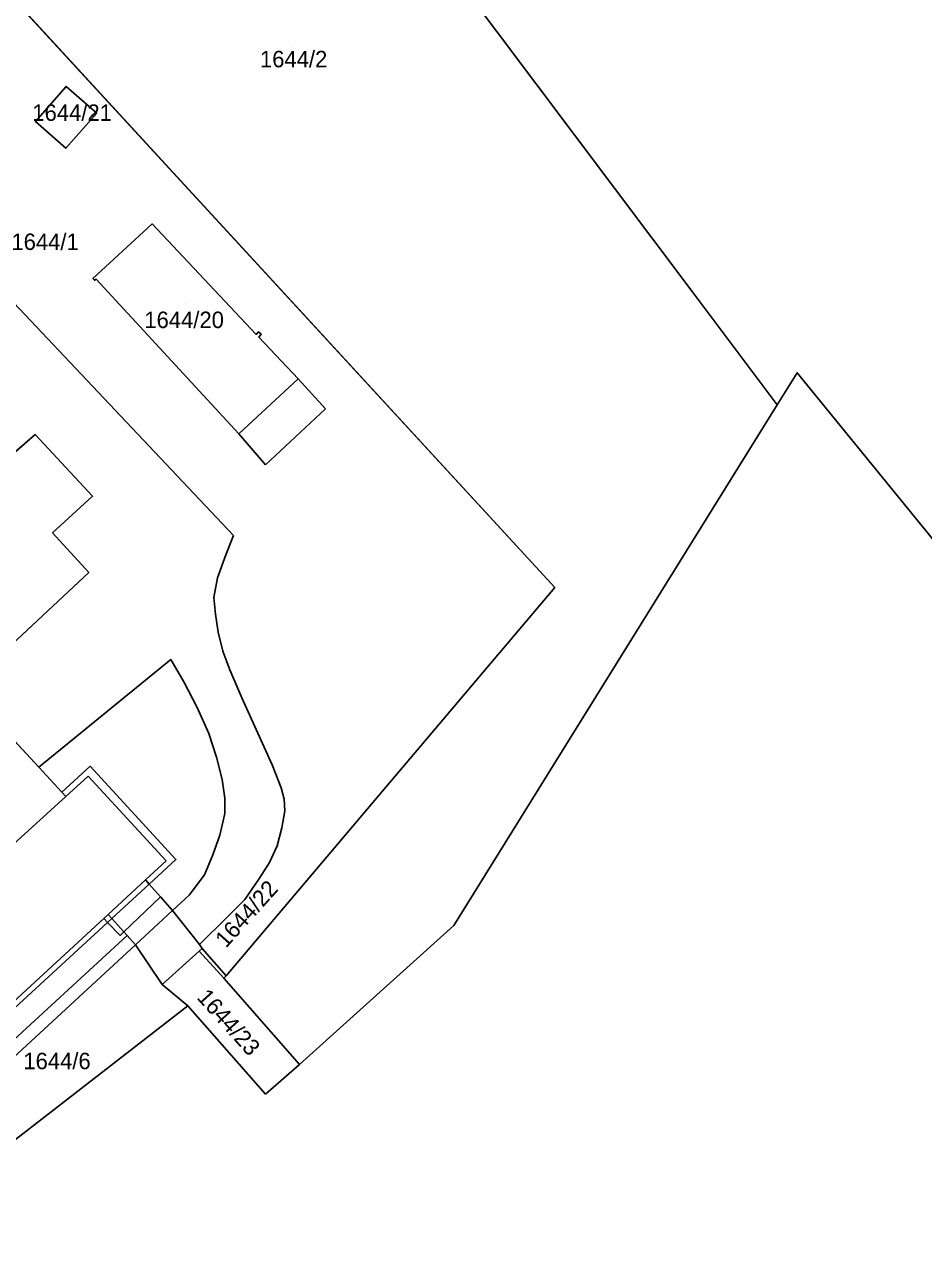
# Model space of a CAD drawing. Extents: x -263943 to -261149, y -1236934 to -1230686.
# Drawn here: x -262091.4 to -261982.1, y -1236412.4 to -1236264.7 of the extents above; entities that cross this region are included whole.
import ezdxf

# ---------------------------------------------------------------- set-up
doc = ezdxf.new("R2010")
doc.units = 0
for name, color, linetype in [('body_kn', 7, 'Continuous'), ('kladpar_druhypozemkov', 7, 'Continuous'), ('kladpar_hranice', 7, 'Continuous'), ('kladpar_parcelnecisla', 7, 'Continuous'), ('kladpar_plochy', 7, 'Continuous'), ('kladpar_sipky', 7, 'Continuous'), ('zappar_hrandruhpozemk', 7, 'Continuous'), ('zuob_linie', 7, 'Continuous'), ('zuob_plochy', 7, 'Continuous')]:
    doc.layers.add(name, color=color, linetype=linetype)

msp = doc.modelspace()

# ---------------------------------------------------------------- linework, layer by layer
at = {"layer": 'body_kn'}
for p, q in [((-262086.3, -1236272.24), (-262086.3, -1236272.24)), ((-262086.3, -1236272.24), (-262086.3, -1236272.24)), ((-262082.59, -1236275.5), (-262082.59, -1236275.5)), ((-262090.04, -1236276.5), (-262090.04, -1236276.5)), ((-262086.33, -1236279.76), (-262086.33, -1236279.76)), ((-262075.85, -1236288.95), (-262075.85, -1236288.95)), ((-262083.05, -1236295.59), (-262083.05, -1236295.59)), ((-262082.86, -1236295.79), (-262082.86, -1236295.79)), ((-262082.66, -1236295.67), (-262082.66, -1236295.67)), ((-262010.25, -1236297.17), (-262010.25, -1236297.17)), ((-262063.21, -1236302.38), (-262063.21, -1236302.38)), ((-262062.93, -1236302.07), (-262062.93, -1236302.07)), ((-262062.6, -1236302.37), (-262062.6, -1236302.37)), ((-262062.9, -1236302.71), (-262062.9, -1236302.71)), ((-262062.9, -1236302.71), (-262062.9, -1236302.71)), ((-261997.47, -1236307.04), (-261997.47, -1236307.04)), ((-262058.12, -1236307.8), (-262058.12, -1236307.8)), ((-262058.12, -1236307.8), (-262058.12, -1236307.8)), ((-262054.79, -1236311.44), (-262054.79, -1236311.44)), ((-261999.9, -1236310.95), (-261999.9, -1236310.95)), ((-262065.31, -1236314.46), (-262065.31, -1236314.46)), ((-262090.08, -1236314.54), (-262090.08, -1236314.54)), ((-262062.09, -1236318.24), (-262062.09, -1236318.24)), ((-262083.09, -1236322.06), (-262083.09, -1236322.06)), ((-261984.07, -1236323.49), (-261984.07, -1236323.49)), ((-262087.95, -1236326.5), (-262087.95, -1236326.5)), ((-262065.96, -1236326.8), (-262065.96, -1236326.8)), ((-262066.89, -1236329.17), (-262066.89, -1236329.17)), ((-262083.55, -1236331.31), (-262083.55, -1236331.31)), ((-262067.91, -1236331.97), (-262067.91, -1236331.97)), ((-262026.93, -1236333.15), (-262026.93, -1236333.15)), ((-262068.34, -1236334.34), (-262068.34, -1236334.34)), ((-262068.17, -1236336.38), (-262068.17, -1236336.38)), ((-262067.84, -1236338.58), (-262067.84, -1236338.58)), ((-262067.25, -1236340.87), (-262067.25, -1236340.87)), ((-262073.6, -1236341.88), (-262073.6, -1236341.88)), ((-262066.4, -1236343.16), (-262066.4, -1236343.16)), ((-262072, -1236344.59), (-262072, -1236344.59)), ((-262064.97, -1236346.55), (-262064.97, -1236346.55)), ((-262070.39, -1236347.73), (-262070.39, -1236347.73)), ((-262068.96, -1236350.87), (-262068.96, -1236350.87)), ((-262068.03, -1236353.75), (-262068.03, -1236353.75)), ((-262089.63, -1236354.99), (-262089.63, -1236354.99)), ((-262089.63, -1236354.99), (-262089.63, -1236354.99)), ((-262083.38, -1236354.87), (-262083.38, -1236354.87)), ((-262061.25, -1236354.7), (-262061.25, -1236354.7)), ((-262083.64, -1236356.05), (-262083.64, -1236356.05)), ((-262067.35, -1236356.46), (-262067.35, -1236356.46)), ((-262086.83, -1236358.01), (-262086.83, -1236358.01)), ((-262086.35, -1236358.52), (-262086.35, -1236358.52)), ((-262086.35, -1236358.52), (-262086.35, -1236358.52)), ((-262067.02, -1236358.75), (-262067.02, -1236358.75)), ((-262060.16, -1236357.49), (-262060.16, -1236357.49)), ((-262059.82, -1236358.85), (-262059.82, -1236358.85)), ((-262067.02, -1236360.62), (-262067.02, -1236360.62)), ((-262059.74, -1236360.29), (-262059.74, -1236360.29)), ((-262060.08, -1236362.33), (-262060.08, -1236362.33)), ((-262067.62, -1236363.24), (-262067.62, -1236363.24)), ((-262060.67, -1236364.53), (-262060.67, -1236364.53)), ((-262068.47, -1236365.62), (-262068.47, -1236365.62)), ((-262074.14, -1236366.37), (-262074.14, -1236366.37)), ((-262072.96, -1236366.2), (-262072.96, -1236366.2)), ((-262061.61, -1236366.56), (-262061.61, -1236366.56)), ((-262076.65, -1236368.68), (-262076.65, -1236368.68)), ((-262076.65, -1236368.68), (-262076.65, -1236368.68)), ((-262069.49, -1236368.07), (-262069.49, -1236368.07)), ((-262062.88, -1236368.59), (-262062.88, -1236368.59)), ((-262076.21, -1236369.18), (-262076.21, -1236369.18)), ((-262076.21, -1236369.18), (-262076.21, -1236369.18)), ((-262071.35, -1236370.53), (-262071.35, -1236370.53)), ((-262074.82, -1236370.75), (-262074.82, -1236370.75)), ((-262074.82, -1236370.75), (-262074.82, -1236370.75)), ((-262064.58, -1236371.05), (-262064.58, -1236371.05)), ((-262081.72, -1236373.36), (-262081.72, -1236373.36)), ((-262081.72, -1236373.36), (-262081.72, -1236373.36)), ((-262081.19, -1236372.87), (-262081.19, -1236372.87)), ((-262080.75, -1236373.36), (-262080.75, -1236373.36)), ((-262073.36, -1236372.39), (-262073.36, -1236372.39)), ((-262073.36, -1236372.39), (-262073.36, -1236372.39)), ((-262066.78, -1236373.25), (-262066.78, -1236373.25)), ((-262081.27, -1236373.84), (-262081.27, -1236373.84)), ((-262079.28, -1236374.99), (-262079.28, -1236374.99)), ((-262079.28, -1236374.99), (-262079.28, -1236374.99)), ((-262039.21, -1236374.23), (-262039.21, -1236374.23)), ((-262079.74, -1236375.43), (-262079.74, -1236375.43)), ((-262078.89, -1236375.43), (-262078.89, -1236375.43)), ((-262077.88, -1236376.55), (-262077.88, -1236376.55)), ((-262070.12, -1236377.32), (-262070.12, -1236377.32)), ((-262070.1, -1236376.53), (-262070.1, -1236376.53)), ((-262070.1, -1236376.53), (-262070.1, -1236376.53)), ((-262069.79, -1236377.02), (-262069.79, -1236377.02)), ((-262069.79, -1236377.02), (-262069.79, -1236377.02)), ((-262067.15, -1236380.61), (-262067.15, -1236380.61)), ((-262067.15, -1236380.61), (-262067.15, -1236380.61)), ((-262066.86, -1236380.34), (-262066.86, -1236380.34)), ((-262074.63, -1236381.37), (-262074.63, -1236381.37)), ((-262074.63, -1236381.37), (-262074.63, -1236381.37)), ((-262071.51, -1236383.99), (-262071.51, -1236383.99)), ((-262071.51, -1236383.99), (-262071.51, -1236383.99)), ((-262057.96, -1236391.09), (-262057.96, -1236391.09)), ((-262062.06, -1236394.71), (-262062.06, -1236394.71))]:
    msp.add_line(p, q, dxfattribs=at)
at = {"layer": 'kladpar_druhypozemkov'}
for p, q in [((-262058.84, -1236267.47), (-262058.84, -1236267.47)), ((-262086.21, -1236274.07), (-262086.21, -1236274.07)), ((-262089.22, -1236290.02), (-262089.22, -1236290.02)), ((-262071.63, -1236298.61), (-262071.63, -1236298.61)), ((-262068.61, -1236378.68), (-262068.61, -1236378.68)), ((-262065.04, -1236385.58), (-262065.04, -1236385.58)), ((-262087.16, -1236389.93), (-262087.16, -1236389.93))]:
    msp.add_line(p, q, dxfattribs=at)
at = {"layer": 'kladpar_hranice'}
msp.add_line((-262069.79, -1236377.02), (-262070.1, -1236376.53), dxfattribs=at)
for points in [[(-262067.15, -1236380.61), (-262066.86, -1236380.34), (-262026.93, -1236333.15), (-262125.68, -1236225.76), (-262093.6, -1236197.87), (-262086.23, -1236196.03), (-262010.25, -1236297.17), (-261999.9, -1236310.95), (-262039.21, -1236374.23), (-262057.96, -1236391.09), (-262067.15, -1236380.61)], [(-262125.68, -1236225.76), (-262026.93, -1236333.15), (-262066.86, -1236380.34), (-262069.79, -1236377.02)], [(-262086.33, -1236279.76), (-262082.59, -1236275.5), (-262086.3, -1236272.24), (-262090.04, -1236276.5), (-262086.33, -1236279.76)], [(-262086.3, -1236272.24), (-262082.59, -1236275.5), (-262086.33, -1236279.76), (-262090.04, -1236276.5), (-262086.3, -1236272.24)], [(-262062.6, -1236302.37), (-262062.93, -1236302.07), (-262063.21, -1236302.38), (-262075.85, -1236288.95), (-262083.05, -1236295.59), (-262082.86, -1236295.79), (-262082.66, -1236295.67), (-262065.31, -1236314.46), (-262058.12, -1236307.8), (-262062.9, -1236302.71), (-262062.6, -1236302.37)], [(-262062.9, -1236302.71), (-262058.12, -1236307.8), (-262065.31, -1236314.46), (-262082.66, -1236295.67), (-262082.86, -1236295.79), (-262083.05, -1236295.59), (-262075.85, -1236288.95), (-262063.21, -1236302.38), (-262062.93, -1236302.07), (-262062.6, -1236302.37), (-262062.9, -1236302.71)], [(-262095.06, -1236318.89), (-262090.08, -1236314.54), (-262083.09, -1236322.06), (-262087.95, -1236326.5), (-262083.55, -1236331.31), (-262098.57, -1236345.35), (-262089.63, -1236354.99), (-262086.83, -1236358.01), (-262086.35, -1236358.52), (-262094.56, -1236366.01), (-262094.91, -1236365.63), (-262095.03, -1236365.49), (-262103.27, -1236356.56), (-262106.67, -1236352.87), (-262110.67, -1236356.65), (-262135.8, -1236329.94), (-262108.33, -1236304.68), (-262107.51, -1236305.55), (-262105.55, -1236307.63), (-262095.06, -1236318.89)], [(-262070.1, -1236376.53), (-262073.36, -1236372.39), (-262074.82, -1236370.75), (-262076.21, -1236369.18), (-262072.96, -1236366.2), (-262083.38, -1236354.87), (-262086.83, -1236358.01), (-262089.63, -1236354.99), (-262098.57, -1236345.35), (-262083.55, -1236331.31), (-262087.95, -1236326.5), (-262083.09, -1236322.06), (-262090.08, -1236314.54), (-262095.06, -1236318.89)], [(-262094.56, -1236366.01), (-262086.35, -1236358.52), (-262086.83, -1236358.01), (-262083.38, -1236354.87), (-262072.96, -1236366.2), (-262076.21, -1236369.18), (-262074.82, -1236370.75), (-262079.28, -1236374.99), (-262079.74, -1236375.43), (-262081.27, -1236373.84), (-262098.73, -1236389.89), (-262098.98, -1236389.55), (-262108.22, -1236397.75), (-262117.19, -1236388.07), (-262108.06, -1236379.64), (-262109.18, -1236378.4), (-262095.61, -1236366.02), (-262095.03, -1236365.49), (-262094.91, -1236365.63), (-262094.56, -1236366.01)], [(-262074.82, -1236370.75), (-262073.36, -1236372.39), (-262070.1, -1236376.53), (-262069.79, -1236377.02), (-262070.12, -1236377.32), (-262074.63, -1236381.37), (-262071.51, -1236383.99), (-262108.21, -1236412.4), (-262113.91, -1236408.33), (-262120.42, -1236403.75), (-262113.65, -1236402.4), (-262108.22, -1236397.75), (-262098.98, -1236389.55), (-262098.73, -1236389.89), (-262081.27, -1236373.84), (-262079.74, -1236375.43), (-262079.28, -1236374.99), (-262074.82, -1236370.75)], [(-262071.51, -1236383.99), (-262074.63, -1236381.37), (-262070.12, -1236377.32), (-262067.15, -1236380.61), (-262057.96, -1236391.09), (-262062.06, -1236394.71), (-262071.51, -1236383.99)], [(-262069.79, -1236377.02), (-262066.86, -1236380.34), (-262067.15, -1236380.61), (-262070.12, -1236377.32), (-262069.79, -1236377.02)]]:
    msp.add_lwpolyline(points, dxfattribs=at)
at = {"layer": 'kladpar_plochy'}
for p, q in [((-262125.68, -1236225.76), (-262026.93, -1236333.15)), ((-262086.3, -1236272.24), (-262090.04, -1236276.5)), ((-262082.59, -1236275.5), (-262086.3, -1236272.24)), ((-262086.33, -1236279.76), (-262082.59, -1236275.5)), ((-262090.04, -1236276.5), (-262086.33, -1236279.76)), ((-262075.85, -1236288.95), (-262083.05, -1236295.59)), ((-262063.21, -1236302.38), (-262075.85, -1236288.95)), ((-262083.05, -1236295.59), (-262082.86, -1236295.79)), ((-262082.86, -1236295.79), (-262082.66, -1236295.67)), ((-262082.66, -1236295.67), (-262065.31, -1236314.46)), ((-262062.93, -1236302.07), (-262063.21, -1236302.38)), ((-262062.6, -1236302.37), (-262062.93, -1236302.07)), ((-262062.9, -1236302.71), (-262062.6, -1236302.37)), ((-262058.12, -1236307.8), (-262062.9, -1236302.71)), ((-262065.31, -1236314.46), (-262058.12, -1236307.8)), ((-262090.08, -1236314.54), (-262095.06, -1236318.89)), ((-262083.09, -1236322.06), (-262090.08, -1236314.54)), ((-262087.95, -1236326.5), (-262083.09, -1236322.06)), ((-262083.55, -1236331.31), (-262087.95, -1236326.5)), ((-262098.57, -1236345.35), (-262083.55, -1236331.31)), ((-262026.93, -1236333.15), (-262066.86, -1236380.34)), ((-262089.63, -1236354.99), (-262098.57, -1236345.35)), ((-262086.83, -1236358.01), (-262089.63, -1236354.99)), ((-262083.38, -1236354.87), (-262086.83, -1236358.01)), ((-262072.96, -1236366.2), (-262083.38, -1236354.87)), ((-262076.21, -1236369.18), (-262072.96, -1236366.2)), ((-262074.82, -1236370.75), (-262076.21, -1236369.18)), ((-262073.36, -1236372.39), (-262074.82, -1236370.75)), ((-262070.1, -1236376.53), (-262073.36, -1236372.39)), ((-262069.79, -1236377.02), (-262070.1, -1236376.53)), ((-262066.86, -1236380.34), (-262069.79, -1236377.02))]:
    msp.add_line(p, q, dxfattribs=at)
for points in [[(-262067.15, -1236380.61), (-262066.86, -1236380.34), (-262026.93, -1236333.15), (-262125.68, -1236225.76), (-262093.6, -1236197.87), (-262086.23, -1236196.03), (-262010.25, -1236297.17), (-261999.9, -1236310.95), (-262039.21, -1236374.23), (-262057.96, -1236391.09)], [(-262086.3, -1236272.24), (-262082.59, -1236275.5), (-262086.33, -1236279.76), (-262090.04, -1236276.5)], [(-262062.9, -1236302.71), (-262058.12, -1236307.8), (-262065.31, -1236314.46), (-262082.66, -1236295.67), (-262082.86, -1236295.79), (-262083.05, -1236295.59), (-262075.85, -1236288.95), (-262063.21, -1236302.38), (-262062.93, -1236302.07), (-262062.6, -1236302.37)], [(-262095.06, -1236318.89), (-262090.08, -1236314.54), (-262083.09, -1236322.06), (-262087.95, -1236326.5), (-262083.55, -1236331.31), (-262098.57, -1236345.35), (-262089.63, -1236354.99), (-262086.83, -1236358.01), (-262086.35, -1236358.52), (-262094.56, -1236366.01), (-262094.91, -1236365.63), (-262095.03, -1236365.49), (-262103.27, -1236356.56), (-262106.67, -1236352.87), (-262110.67, -1236356.65), (-262135.8, -1236329.94), (-262108.33, -1236304.68), (-262107.51, -1236305.55), (-262105.55, -1236307.63)], [(-262094.56, -1236366.01), (-262086.35, -1236358.52), (-262086.83, -1236358.01), (-262083.38, -1236354.87), (-262072.96, -1236366.2), (-262076.21, -1236369.18), (-262074.82, -1236370.75), (-262079.28, -1236374.99), (-262079.74, -1236375.43), (-262081.27, -1236373.84), (-262098.73, -1236389.89), (-262098.98, -1236389.55), (-262108.22, -1236397.75), (-262117.19, -1236388.07), (-262108.06, -1236379.64), (-262109.18, -1236378.4), (-262095.61, -1236366.02), (-262095.03, -1236365.49), (-262094.91, -1236365.63)], [(-262074.82, -1236370.75), (-262073.36, -1236372.39), (-262070.1, -1236376.53), (-262069.79, -1236377.02), (-262070.12, -1236377.32), (-262074.63, -1236381.37), (-262071.51, -1236383.99), (-262108.21, -1236412.4), (-262113.91, -1236408.33), (-262120.42, -1236403.75), (-262113.65, -1236402.4), (-262108.22, -1236397.75), (-262098.98, -1236389.55), (-262098.73, -1236389.89), (-262081.27, -1236373.84), (-262079.74, -1236375.43), (-262079.28, -1236374.99)], [(-262071.51, -1236383.99), (-262074.63, -1236381.37), (-262070.12, -1236377.32), (-262067.15, -1236380.61), (-262057.96, -1236391.09), (-262062.06, -1236394.71)], [(-262069.79, -1236377.02), (-262066.86, -1236380.34), (-262067.15, -1236380.61), (-262070.12, -1236377.32)]]:
    msp.add_lwpolyline(points, close=True, dxfattribs=at)
at = {"layer": 'kladpar_sipky'}
msp.add_line((-262067.66, -1236379.91), (-262067.66, -1236379.91), dxfattribs=at)
at = {"layer": 'zappar_hrandruhpozemk'}
for p, q in [((-262065.96, -1236326.8), (-262105.87, -1236284.61)), ((-262058.12, -1236307.8), (-262054.79, -1236311.44)), ((-262054.79, -1236311.44), (-262062.09, -1236318.24)), ((-262062.09, -1236318.24), (-262065.31, -1236314.46)), ((-262061.25, -1236354.7), (-262064.97, -1236346.55)), ((-262068.96, -1236350.87), (-262068.03, -1236353.75)), ((-262086.35, -1236358.52), (-262083.64, -1236356.05)), ((-262074.14, -1236366.37), (-262083.64, -1236356.05)), ((-262076.65, -1236368.68), (-262074.14, -1236366.37)), ((-262076.21, -1236369.18), (-262076.65, -1236368.68)), ((-262076.21, -1236369.18), (-262080.75, -1236373.36)), ((-262081.72, -1236373.36), (-262081.27, -1236373.84)), ((-262080.75, -1236373.36), (-262081.27, -1236373.84)), ((-262080.75, -1236373.36), (-262081.19, -1236372.87)), ((-262079.28, -1236374.99), (-262080.75, -1236373.36)), ((-262097.46, -1236392.52), (-262078.89, -1236375.43))]:
    msp.add_line(p, q, dxfattribs=at)
for points in [[(-262064.97, -1236346.55), (-262066.4, -1236343.16), (-262067.25, -1236340.87), (-262067.84, -1236338.58), (-262068.17, -1236336.38), (-262068.34, -1236334.34), (-262067.91, -1236331.97), (-262066.89, -1236329.17), (-262065.96, -1236326.8)], [(-262089.63, -1236354.99), (-262073.6, -1236341.88), (-262072, -1236344.59), (-262070.39, -1236347.73), (-262068.96, -1236350.87)], [(-262068.03, -1236353.75), (-262067.35, -1236356.46), (-262067.02, -1236358.75), (-262067.02, -1236360.62), (-262067.62, -1236363.24), (-262068.47, -1236365.62), (-262069.49, -1236368.07), (-262071.35, -1236370.53), (-262073.36, -1236372.39)], [(-262070.1, -1236376.53), (-262066.78, -1236373.25), (-262064.58, -1236371.05), (-262062.88, -1236368.59), (-262061.61, -1236366.56), (-262060.67, -1236364.53), (-262060.08, -1236362.33), (-262059.74, -1236360.29), (-262059.82, -1236358.85), (-262060.16, -1236357.49), (-262061.25, -1236354.7)], [(-262098.47, -1236388.78), (-262081.72, -1236373.36), (-262081.19, -1236372.87), (-262076.65, -1236368.68)], [(-262073.36, -1236372.39), (-262077.88, -1236376.55), (-262100.69, -1236397.59)], [(-262074.63, -1236381.37), (-262077.88, -1236376.55), (-262078.89, -1236375.43), (-262079.28, -1236374.99)]]:
    msp.add_lwpolyline(points, dxfattribs=at)
at = {"layer": 'zuob_linie'}
msp.add_lwpolyline([(-262112.76, -1236119.62), (-262083.26, -1236155.52), (-262125.95, -1236190.6), (-262123.83, -1236193.14), (-262150.36, -1236211.02), (-262152.85, -1236212.7), (-262150.6, -1236212.14), (-262140.36, -1236209.57), (-262112.18, -1236202.52), (-262093.6, -1236197.87), (-262086.23, -1236196.03), (-262010.25, -1236297.17), (-261999.9, -1236310.95), (-261997.47, -1236307.04), (-261984.07, -1236323.49), (-261980.15, -1236328.3)], dxfattribs=at)
at = {"layer": 'zuob_plochy'}
msp.add_lwpolyline([(-262112.76, -1236119.62), (-262083.26, -1236155.52), (-262125.95, -1236190.6), (-262123.83, -1236193.14), (-262150.36, -1236211.02), (-262152.85, -1236212.7), (-262150.6, -1236212.14), (-262140.36, -1236209.57), (-262112.18, -1236202.52), (-262093.6, -1236197.87), (-262086.23, -1236196.03), (-262010.25, -1236297.17), (-261999.9, -1236310.95), (-261997.47, -1236307.04), (-261984.07, -1236323.49), (-261980.15, -1236328.3)], dxfattribs=at)

# ---------------------------------------------------------------- texts
at = {"layer": 'kladpar_parcelnecisla'}
for s, p in [('1644/2', (-262062.75, -1236269.92)), ('1644/21', (-262090.41, -1236276.43)), ('1644/1', (-262092.95, -1236292.12)), ('1644/20', (-262076.8, -1236301.61)), ('1644/6', (-262091.5, -1236391.68))]:
    msp.add_text(s, height=2, dxfattribs=at).set_placement(p)
for s, rotation, p in [('1644/22', 48, (-262066.89, -1236377.05)), ('1644/23', 312, (-262070.52, -1236383.03))]:
    msp.add_text(s, height=2, rotation=rotation, dxfattribs=at).set_placement(p)

doc.saveas('drawing.dxf')
